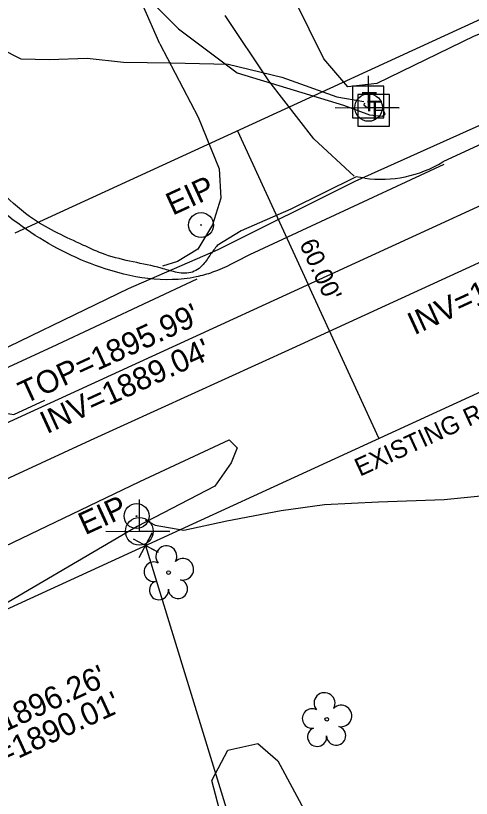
# Model space of a CAD drawing. Extents: x 553786 to 558838, y 502329 to 507342.
# Drawn here: x 555613 to 555693.8, y 503672.2 to 503810.9 of the extents above; entities that cross this region are included whole.
import ezdxf

# ---------------------------------------------------------------- set-up
doc = ezdxf.new("R2010")
doc.units = 0
for name, color, linetype in [('Exist Property Iron Pin Text', 7, 'Continuous'), ('Exist Right of Way Line Text', 7, 'Continuous'), ('Exist Right of Way Width CELL', 7, 'Continuous'), ('Exist Structure Minor Pipes HDPE 15 Inch Invert', 7, 'Continuous'), ('Exist Utilities Power Joint Use Telephone CELL', 7, 'Continuous'), ('Exist Utilities Sanitary Sewer Manhole Leader', 7, 'Continuous'), ('Exist Utilities Sanitary Sewer Manhole Text', 7, 'Continuous'), ('Exist Utilities Sanitary Sewer UG Line Invert Elevation', 7, 'Continuous'), ('Exist Vegetation Hedge Row', 7, 'Continuous'), ('Exist Vegetation Tree CELL', 7, 'Continuous'), ('Exist Vertical Profile Ground Line', 7, 'Continuous'), ('Prop CMT DNC', 7, 'Continuous'), ('Prop Drainage Structure Headwall CELL', 7, 'Continuous'), ('Prop Drainage Structure Pipe Alternate 24in', 7, 'Continuous'), ('Prop Drainage Structure Pipe Alternate 36in', 7, 'Continuous'), ('Prop Drainage Structure Pipe RCP 15in Class III Label', 7, 'Continuous'), ('Prop Drainage Structure Pipe RCP 15in Class IV', 7, 'Continuous'), ('Prop Drainage Structure Pipe Removal', 7, 'Continuous'), ('Prop Earthen Structure V Ditch Lateral Detail Label', 7, 'Continuous'), ('Prop Erosion Rip Rap Pad at Outlet Label', 7, 'Continuous'), ('Prop XS SE Text', 7, 'Continuous'), ('Sheet Layout Plan Border', 7, 'Continuous')]:
    doc.layers.add(name, color=color, linetype=linetype)

# ---------------------------------------------------------------- blocks, each defined once
blk = doc.blocks.new('EXIST UTILITIES TELEPHONE PEDESTAL')
at = {"layer": 'Prop Drainage Structure Pipe Removal'}
blk.add_line((0, 0), (0, 0), dxfattribs=at)
blk.add_lwpolyline([(-0.0545, -0.0565), (0.0574, -0.0565), (0.0574, 0.0554), (-0.0545, 0.0554), (-0.0545, -0.0565)], dxfattribs=at)
blk.add_text('T', height=0.0684, dxfattribs=at).set_placement((-0.0226, -0.0343))
blk = doc.blocks.new('EXIST PROPERTY IRON PIN')
at = {"layer": 'Prop Drainage Structure Pipe RCP 15in Class IV'}
for radius in [0.0441, 0.00141]:
    blk.add_circle((0, 0), radius, dxfattribs=at)

msp = doc.modelspace()

# ---------------------------------------------------------------- linework, layer by layer
at = {"layer": 'Exist Right of Way Width CELL'}
for p in [(555652.36, 503790.55), (555677.4, 503736.03)]:
    msp.add_line(p, (555664.88, 503763.29), dxfattribs=at)
at = {"layer": 'Exist Utilities Power Joint Use Telephone CELL'}
for p, q in [((555675.59, 503794.65), (555675.59, 503794.65)), ((555634.96, 503719.55), (555634.96, 503719.55))]:
    msp.add_line(p, q, dxfattribs=at)
for points in [[(555669.65, 503794.65), (555680.99, 503794.62), (555675.59, 503794.63), (555675.59, 503800.28)], [(555629.03, 503719.55), (555640.36, 503719.51), (555634.96, 503719.53), (555634.96, 503725.17)]]:
    msp.add_lwpolyline(points, dxfattribs=at)
for centre in [(555675.59, 503794.66), (555634.96, 503719.55)]:
    msp.add_circle(centre, 2.45, dxfattribs=at)
at = {"layer": 'Exist Utilities Sanitary Sewer Manhole Leader'}
msp.add_lwpolyline([(555570.8, 503747.32), (555612.73, 503740.26), (555618.18, 503742.76)], dxfattribs=at)
at = {"layer": 'Exist Vegetation Hedge Row'}
for points in [[(555787.38, 503931.82), (555794.08, 503926.04), (555796.38, 503914.39), (555785.62, 503882.52), (555771.29, 503849.53), (555768.22, 503843.74), (555740.51, 503827.74), (555724.68, 503821.81), (555714.56, 503815.25), (555694.3, 503807.28), (555677.08, 503798.92), (555671.89, 503798.31), (555667.67, 503803.31), (555644.5, 503850.17), (555634.69, 503883.32), (555684.88, 503878.92), (555694.01, 503888.33)], [(555511.15, 503671.76), (555556.84, 503692.34), (555606.58, 503714.75), (555635.06, 503728.4), (555650.86, 503735.77), (555652.27, 503734.32), (555651.25, 503731.68), (555648.31, 503727.56), (555634.54, 503720.39), (555605.47, 503703.39), (555578.78, 503690.29), (555563.29, 503681.6), (555547.49, 503672.33), (555521.39, 503654.81)], [(555658.57, 503605.14), (555659.92, 503627.03), (555656.41, 503642.79), (555650.8, 503663.87), (555647.81, 503675.36), (555650.65, 503680.77), (555655.98, 503681.96), (555659.49, 503678.85), (555667.98, 503663.12), (555676, 503648.69), (555681, 503637.19), (555691.35, 503614.44)]]:
    msp.add_lwpolyline(points, dxfattribs=at)
at = {"layer": 'Exist Vegetation Tree CELL'}
for p, q in [((555640.13, 503712.22), (555640.13, 503712.22)), ((555668.17, 503686.22), (555668.17, 503686.22))]:
    msp.add_line(p, q, dxfattribs=at)
for centre in [(555640.13, 503712.22), (555668.17, 503686.22)]:
    msp.add_circle(centre, 0.326, dxfattribs=at)
for centre, radius, start, end in [((555639.74, 503715.1), 1.86, 330.1651, 219.7134), ((555642.68, 503712.81), 1.9, 257.1011, 134.1999), ((555637.52, 503712.38), 1.73, 62.6636, 279.3457), ((555638.42, 503709.1), 1.69, 111.5671, 6.231), ((555641.8, 503709.32), 1.7, 181.2822, 74.56), ((555667.79, 503689.09), 1.86, 330.1651, 219.7134), ((555670.72, 503686.81), 1.9, 257.1011, 134.1999), ((555665.57, 503686.37), 1.73, 62.6636, 279.3457), ((555666.47, 503683.1), 1.69, 111.5671, 6.231), ((555669.84, 503683.32), 1.7, 181.2822, 74.56)]:
    msp.add_arc(centre, radius, start, end, dxfattribs=at)
at = {"layer": 'Exist Vertical Profile Ground Line'}
msp.add_lwpolyline([(555636, 503721.6), (555637.77, 503720.62), (555642.83, 503719.72), (555650.44, 503721.4), (555660.12, 503723.25), (555667.8, 503724.28), (555677.36, 503724.77), (555688.98, 503725.16), (555702.01, 503726.49), (555714.6, 503725.09), (555721.16, 503722.39), (555730.15, 503718.06), (555742.85, 503712.6), (555754.48, 503707.64), (555763.09, 503704.48), (555776.26, 503698.83)], dxfattribs=at)
at = {"layer": 'Prop CMT DNC'}
msp.add_line((555636.06, 503717.04), (555636.06, 503717.04), dxfattribs=at)
msp.add_lwpolyline([(555633.86, 503718.21), (555638.27, 503715.87), (555636.06, 503717.04), (555637.24, 503719.25), (555634.89, 503714.83)], dxfattribs=at)
at = {"layer": 'Prop Drainage Structure Headwall CELL'}
msp.add_line((555688.92, 503784.56), (555654.47, 503768.56), dxfattribs=at)
msp.add_lwpolyline([(555568.12, 503728.68), (555583.67, 503735.75), (555619.53, 503752.25), (555645.19, 503764.29)], dxfattribs=at)
msp.add_spline([(555654.47, 503768.56), (555647.94, 503765.45), (555645.01, 503764.63), (555628.05, 503766.35), (555614.98, 503773.01), (555603.64, 503783.56), (555597.3, 503795.29), (555594.1, 503804.23)], degree=3, dxfattribs=at)
at = {"layer": 'Prop Drainage Structure Pipe Alternate 24in'}
msp.add_lwpolyline([(555038.28, 503488.21), (555063.11, 503499.36), (555090.15, 503511.94), (555118.87, 503525.21), (555147.79, 503538.27), (555175.99, 503551.26), (555199.72, 503562.56), (555276.73, 503597.67), (555315.89, 503615.63), (555383.47, 503646.32), (555424.4, 503665.42), (555470.34, 503686.37), (555505.6, 503703.05), (555530.68, 503714.8), (555564.23, 503730.2), (555569.6, 503732.37), (555604.21, 503748.66), (555633.02, 503762.57), (555648.95, 503769.52), (555673.21, 503781.58), (555780.57, 503829.86), (555811.64, 503844.64), (555846.43, 503859.88)], dxfattribs=at)
at = {"layer": 'Prop Drainage Structure Pipe Alternate 36in'}
for points in [[(555939.29, 503900.12), (555903.17, 503883.61), (555865.52, 503866.63), (555829.96, 503850.2), (555795.82, 503834.26), (555785.68, 503829.52), (555783.19, 503829.77), (555781.62, 503830.39), (555779.51, 503829.83), (555776.18, 503828.35), (555773.55, 503828.15), (555770.82, 503828.67), (555768.65, 503824.49), (555765.41, 503822.24), (555764.77, 503820.2), (555760.17, 503818.03), (555724.82, 503801.67), (555688.76, 503785.02)], [(555013.14, 503453.61), (555050.11, 503470.64), (555087.66, 503487.66), (555124.29, 503504.45), (555162.59, 503522.06), (555199.45, 503538.72), (555237.32, 503556.01), (555271.65, 503571.85), (555308.24, 503588.61), (555345.24, 503605.66), (555379.19, 503621.08), (555413.67, 503637.07), (555448.27, 503652.7), (555483.26, 503668.98), (555518.57, 503685.42), (555553.83, 503701.7), (555590.74, 503719.25), (555626.32, 503735.72), (555662.09, 503752.03), (555696.51, 503767.8), (555727.95, 503782.32)], [(555674.92, 503782.15), (555673.36, 503782.38), (555661.83, 503776.64), (555653.03, 503772.82), (555648.77, 503770.23)]]:
    msp.add_lwpolyline(points, dxfattribs=at)
msp.add_ellipse((555678.07, 503801.9), major_axis=(19.86, 4.83), ratio=0.975066, start_param=4.32459, end_param=5.030657, dxfattribs=at)
msp.add_spline([(555648.77, 503770.23), (555647.59, 503768.64), (555646.27, 503766.84), (555644.06, 503765.4), (555641.34, 503765.49), (555638.85, 503766.17), (555628.9, 503768.6), (555624.96, 503770.28), (555616.21, 503774.85), (555606.2, 503785.19), (555600.87, 503795.14), (555597.97, 503802.17)], degree=3, dxfattribs=at)
at = {"layer": 'Prop Drainage Structure Pipe RCP 15in Class III Label'}
for p, q in [((555612.93, 503772.44), (556116.89, 504003.95)), ((554666.54, 503271.65), (556141.94, 503949.43))]:
    msp.add_line(p, q, dxfattribs=at)
at = {"layer": 'Prop Earthen Structure V Ditch Lateral Detail Label'}
for points in [[(555638.59, 503805.92), (555629.56, 503826.58), (555617.75, 503850.99), (555605.44, 503877.18), (555594.52, 503904.1), (555586.06, 503928.17), (555580.84, 503948.87), (555575.2, 503973.97), (555567.51, 504009.1), (555562.53, 504034.22), (555560.68, 504057.8), (555561.13, 504081.53), (555562.72, 504111.74), (555566.68, 504138.14), (555570.18, 504160.49)], [(555673.06, 503782.51), (555665.91, 503789.12), (555657.89, 503799.4), (555650.14, 503810.94)], [(555638.59, 503805.92), (555645.37, 503792.94), (555649.11, 503783.8), (555649.42, 503778.58), (555647.91, 503773.85), (555645.3, 503769.55), (555641.74, 503767.35), (555639.03, 503766.54)]]:
    msp.add_lwpolyline(points, dxfattribs=at)
at = {"layer": 'Prop Erosion Rip Rap Pad at Outlet Label'}
for points in [[(555565.32, 504094.29), (555564.57, 504080.26), (555565.3, 504060.58), (555566.93, 504035.53), (555571.98, 504007.2), (555576.03, 503966.29), (555579.7, 503945.61), (555587.95, 503921.14), (555596.42, 503900.01), (555604.58, 503878.81), (555610.35, 503864.5), (555617.45, 503847.74), (555625.46, 503831.68), (555634.15, 503816.36), (555641.9, 503808.58), (555652.28, 503800.81), (555671.17, 503795.1), (555675.77, 503793.35), (555678.04, 503793.15), (555678.52, 503793.55), (555678.23, 503794.12), (555676.61, 503794.11)], [(555586.09, 503827.62), (555590.08, 503820.15), (555594.47, 503814.54), (555599.23, 503810.38), (555606.66, 503806.93), (555613.94, 503803.28), (555619.02, 503803.14), (555625.72, 503803.41), (555632.13, 503802.68), (555640.53, 503802.58), (555650.72, 503802.34), (555660.2, 503800.04), (555669.94, 503796.58), (555674.74, 503795.73)], [(555674.85, 503795.44), (555674.72, 503795.13), (555675.39, 503794.58)]]:
    msp.add_lwpolyline(points, dxfattribs=at)
at = {"layer": 'Prop XS SE Text'}
msp.add_line((555636.06, 503717.04), (555719.51, 503444.8), dxfattribs=at)
at = {"layer": 'Sheet Layout Plan Border'}
msp.add_line((554611.86, 503279.55), (556129.41, 503976.69), dxfattribs=at)

# ---------------------------------------------------------------- block references
at = {"layer": 'Prop Drainage Structure Pipe RCP 15in Class IV', "xscale": 50, "yscale": 50}
for p in [(555645.89, 503773.83), (555634.47, 503722.24)]:
    msp.add_blockref('EXIST PROPERTY IRON PIN', p, dxfattribs=at)
at = {"layer": 'Prop Drainage Structure Pipe Removal', "xscale": 50, "yscale": 50}
for p in [(555675.44, 503795.68), (555676.41, 503794.17)]:
    msp.add_blockref('EXIST UTILITIES TELEPHONE PEDESTAL', p, dxfattribs=at)

# ---------------------------------------------------------------- texts
at = {"layer": 'Exist Property Iron Pin Text'}
for p in [(555640.86, 503775.47), (555625.34, 503718.82)]:
    msp.add_text('EIP', height=4, rotation=24.6734, dxfattribs=at).set_placement(p)
at = {"layer": 'Exist Right of Way Line Text'}
msp.add_text('EXISTING R/W', height=3.2, rotation=24.6734, dxfattribs=at).set_placement((555674.06, 503729.21))
at = {"layer": 'Exist Right of Way Width CELL'}
msp.add_text("60.00'", height=3.2, rotation=294.6734, dxfattribs=at).set_placement((555663.25, 503770.5))
at = {"layer": 'Exist Structure Minor Pipes HDPE 15 Inch Invert'}
msp.add_text("INV=1891.19'", height=4, rotation=24.6734, dxfattribs=at).set_placement((555683.69, 503754.27))
at = {"layer": 'Exist Utilities Sanitary Sewer Manhole Text'}
for s, p in [("TOP=1895.99'", (555614.69, 503742.08)), ("TOP=1896.26'", (555598.18, 503678))]:
    msp.add_text(s, height=4, rotation=24.6734, dxfattribs=at).set_placement(p)
at = {"layer": 'Exist Utilities Sanitary Sewer UG Line Invert Elevation'}
for s, p in [("INV=1889.04'", (555618.55, 503736.74)), ("INV=1890.01'", (555602.52, 503674.18))]:
    msp.add_text(s, height=4, rotation=24.6734, dxfattribs=at).set_placement(p)

doc.saveas('drawing.dxf')
